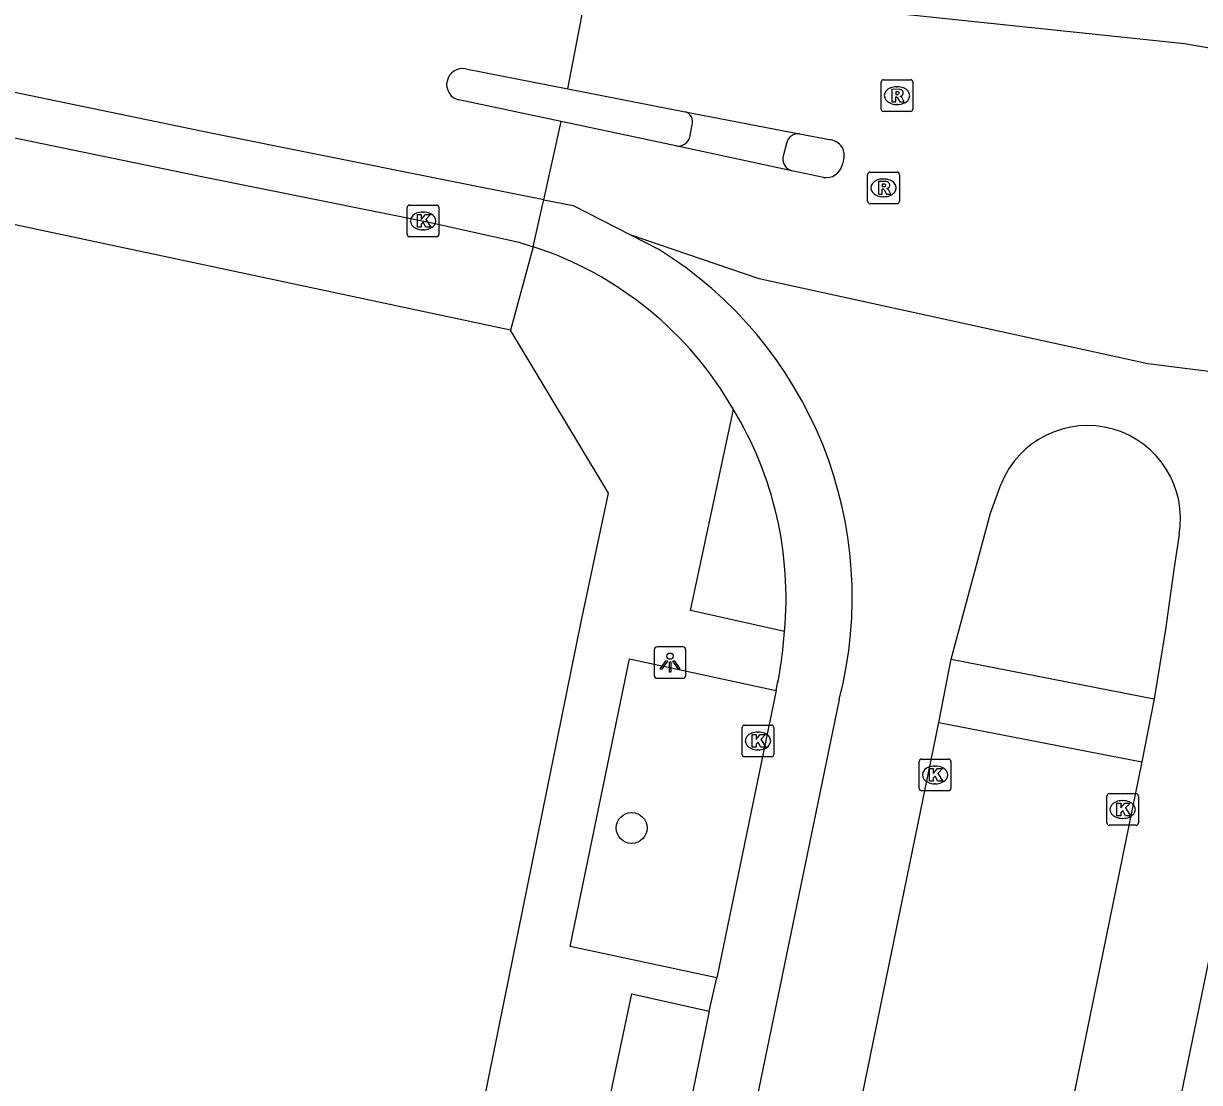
# Model space of a CAD drawing. Extents: x 157692 to 159670, y 381454 to 383289.
# Drawn here: x 158601.14 to 158638.27, y 382651.34 to 382684.78 of the extents above; entities that cross this region are included whole.
import ezdxf

# ---------------------------------------------------------------- set-up
doc = ezdxf.new("R2010")
doc.units = 0
for name, color, linetype in [('IMGEO_Boom', 7, 'Continuous'), ('IMGEO_Kolk', 7, 'Continuous'), ('IMGEO_Lichtpunt', 7, 'Continuous'), ('IMGEO_Rijbaan_lokaal_gesloten', 7, 'Continuous'), ('IMGEO_Rijbaan_lokaal_open', 7, 'Continuous'), ('IMGEO_Rioolput', 7, 'Continuous'), ('IMGEO_Voetpad_open', 7, 'Continuous')]:
    doc.layers.add(name, color=color, linetype=linetype)

msp = doc.modelspace()

# ---------------------------------------------------------------- linework, layer by layer
at = {"layer": 'IMGEO_Boom'}
msp.add_circle((158620.341, 382659.379), 0.489, dxfattribs=at)
at = {"layer": 'IMGEO_Kolk'}
for p, q in [((158613.252, 382678.124), (158613.252, 382678.976)), ((158613.327, 382679.05), (158614.179, 382679.05)), ((158613.74, 382678.83), (158613.765, 382678.83)), ((158614.253, 382678.976), (158614.253, 382678.124)), ((158614.179, 382678.05), (158613.327, 382678.05)), ((158613.763, 382678.27), (158613.738, 382678.27)), ((158623.829, 382661.701), (158623.829, 382662.553)), ((158623.904, 382662.627), (158624.756, 382662.627)), ((158624.83, 382662.553), (158624.83, 382661.701)), ((158624.317, 382662.407), (158624.342, 382662.407)), ((158624.34, 382661.847), (158624.315, 382661.847)), ((158624.756, 382661.627), (158623.904, 382661.627)), ((158629.422, 382660.628), (158629.422, 382661.48)), ((158629.497, 382661.554), (158630.349, 382661.554)), ((158629.91, 382661.334), (158629.935, 382661.334)), ((158630.423, 382661.48), (158630.423, 382660.628)), ((158629.933, 382660.774), (158629.908, 382660.774)), ((158630.349, 382660.554), (158629.497, 382660.554)), ((158635.346, 382659.536), (158635.346, 382660.388)), ((158635.421, 382660.462), (158636.273, 382660.462)), ((158635.834, 382660.242), (158635.859, 382660.242)), ((158636.347, 382660.388), (158636.347, 382659.536)), ((158636.273, 382659.462), (158635.421, 382659.462)), ((158635.857, 382659.682), (158635.832, 382659.682))]:
    msp.add_line(p, q, dxfattribs=at)
for points in [[(158613.252, 382678.124), (158613.252, 382678.976)], [(158613.327, 382679.05), (158614.179, 382679.05)], [(158614.253, 382678.976), (158614.253, 382678.124)], [(158613.573, 382678.75), (158613.696, 382678.75), (158613.696, 382678.599), (158613.826, 382678.75), (158613.99, 382678.75), (158613.844, 382678.599), (158613.997, 382678.35), (158613.845, 382678.35), (158613.76, 382678.514), (158613.696, 382678.447), (158613.696, 382678.35), (158613.573, 382678.35), (158613.573, 382678.75)], [(158614.179, 382678.05), (158613.327, 382678.05)], [(158623.829, 382661.701), (158623.829, 382662.553)], [(158623.904, 382662.627), (158624.756, 382662.627)], [(158624.83, 382662.553), (158624.83, 382661.701)], [(158624.15, 382662.327), (158624.273, 382662.327), (158624.273, 382662.176), (158624.403, 382662.327), (158624.567, 382662.327), (158624.421, 382662.176), (158624.574, 382661.927), (158624.422, 382661.927), (158624.337, 382662.091), (158624.273, 382662.024), (158624.273, 382661.927), (158624.15, 382661.927), (158624.15, 382662.327)], [(158624.756, 382661.627), (158623.904, 382661.627)], [(158629.422, 382660.628), (158629.422, 382661.48)], [(158629.497, 382661.554), (158630.349, 382661.554)], [(158630.423, 382661.48), (158630.423, 382660.628)], [(158629.743, 382661.254), (158629.866, 382661.254), (158629.866, 382661.103), (158629.996, 382661.254), (158630.16, 382661.254), (158630.014, 382661.103), (158630.167, 382660.854), (158630.015, 382660.854), (158629.93, 382661.018), (158629.866, 382660.951), (158629.866, 382660.854), (158629.743, 382660.854), (158629.743, 382661.254)], [(158630.349, 382660.554), (158629.497, 382660.554)], [(158635.346, 382659.536), (158635.346, 382660.388)], [(158635.421, 382660.462), (158636.273, 382660.462)], [(158636.347, 382660.388), (158636.347, 382659.536)], [(158635.667, 382660.162), (158635.79, 382660.162), (158635.79, 382660.011), (158635.92, 382660.162), (158636.084, 382660.162), (158635.938, 382660.011), (158636.091, 382659.762), (158635.939, 382659.762), (158635.854, 382659.926), (158635.79, 382659.859), (158635.79, 382659.762), (158635.667, 382659.762), (158635.667, 382660.162)], [(158636.273, 382659.462), (158635.421, 382659.462)]]:
    msp.add_lwpolyline(points, dxfattribs=at)
for centre, start, end in [((158613.329, 382678.974), 91.552, 178.448), ((158613.329, 382678.974), 91.552, 178.448), ((158614.177, 382678.974), 1.552, 88.448), ((158614.177, 382678.974), 1.552, 88.448), ((158613.329, 382678.126), 181.552, 268.448), ((158613.329, 382678.126), 181.552, 268.448), ((158614.177, 382678.126), 271.552, 358.448), ((158614.177, 382678.126), 271.552, 358.448), ((158623.906, 382662.551), 91.552, 178.448), ((158623.906, 382662.551), 91.552, 178.448), ((158624.754, 382662.551), 1.552, 88.448), ((158624.754, 382662.551), 1.552, 88.448), ((158623.906, 382661.703), 181.552, 268.448), ((158623.906, 382661.703), 181.552, 268.448), ((158624.754, 382661.703), 271.552, 358.448), ((158624.754, 382661.703), 271.552, 358.448), ((158629.499, 382661.478), 91.552, 178.448), ((158629.499, 382661.478), 91.552, 178.448), ((158630.347, 382661.478), 1.552, 88.448), ((158630.347, 382661.478), 1.552, 88.448), ((158629.499, 382660.63), 181.552, 268.448), ((158629.499, 382660.63), 181.552, 268.448), ((158630.347, 382660.63), 271.552, 358.448), ((158630.347, 382660.63), 271.552, 358.448), ((158635.423, 382660.386), 91.552, 178.448), ((158635.423, 382660.386), 91.552, 178.448), ((158636.271, 382660.386), 1.552, 88.448), ((158636.271, 382660.386), 1.552, 88.448), ((158635.423, 382659.538), 181.552, 268.448), ((158635.423, 382659.538), 181.552, 268.448), ((158636.271, 382659.538), 271.552, 358.448), ((158636.271, 382659.538), 271.552, 358.448)]:
    msp.add_arc(centre, 0.0765, start, end, dxfattribs=at)
for centre, major_axis, ratio, start_param, end_param in [((158613.739, 382678.55), (-0.387, 0.002), 0.722429, 4.712389, 7.853982), ((158613.764, 382678.55), (-0.39, 0.002), 0.717154, 1.570796, 4.712389), ((158624.316, 382662.127), (-0.387, 0.002), 0.722429, 4.712389, 7.853982), ((158624.341, 382662.127), (-0.39, 0.002), 0.717154, 1.570796, 4.712389), ((158629.909, 382661.054), (-0.387, 0.002), 0.722429, 4.712389, 7.853982), ((158629.934, 382661.054), (-0.39, 0.002), 0.717154, 1.570796, 4.712389), ((158635.833, 382659.962), (-0.387, 0.002), 0.722429, 4.712389, 7.853982), ((158635.858, 382659.962), (-0.39, 0.002), 0.717154, 1.570796, 4.712389)]:
    msp.add_ellipse(centre, major_axis=major_axis, ratio=ratio, start_param=start_param, end_param=end_param, dxfattribs=at)
at = {"layer": 'IMGEO_Lichtpunt'}
for p, q in [((158621.957, 382665.101), (158621.149, 382665.101)), ((158621.957, 382665.101), (158621.149, 382665.101)), ((158621.055, 382665.006), (158621.055, 382664.199)), ((158621.055, 382665.006), (158621.055, 382664.199)), ((158622.051, 382664.199), (158622.051, 382665.006)), ((158622.051, 382664.199), (158622.051, 382665.006)), ((158621.149, 382664.105), (158621.957, 382664.105)), ((158621.149, 382664.105), (158621.957, 382664.105))]:
    msp.add_line(p, q, dxfattribs=at)
for points in [[(158621.429, 382664.67), (158621.468, 382664.642), (158621.28, 382664.38), (158621.242, 382664.407), (158621.429, 382664.67)], [(158621.641, 382664.642), (158621.679, 382664.669), (158621.866, 382664.407), (158621.827, 382664.379), (158621.641, 382664.642)], [(158621.531, 382664.622), (158621.578, 382664.622), (158621.578, 382664.3), (158621.531, 382664.3), (158621.531, 382664.622)]]:
    msp.add_lwpolyline(points, dxfattribs=at)
msp.add_circle((158621.554, 382664.804), 0.0994, dxfattribs=at)
for centre, start, end in [((158621.149, 382665.006), 90, 180), ((158621.149, 382665.006), 90, 180), ((158621.957, 382665.006), 0, 90), ((158621.957, 382665.006), 0, 90), ((158621.149, 382664.199), 180, 270), ((158621.149, 382664.199), 180, 270), ((158621.957, 382664.199), 270, 0), ((158621.957, 382664.199), 270, 360)]:
    msp.add_arc(centre, 0.0946, start, end, dxfattribs=at)
at = {"layer": 'IMGEO_Rijbaan_lokaal_gesloten'}
for points in [[(158617.564, 382679.22), (158614.13, 382679.904), (158607.052, 382681.323), (158595.623, 382683.686), (158576.863, 382687.503), (158520.06, 382699.116), (158500.282, 382703.174), (158438.474, 382715.86), (158419.936, 382719.65), (158406.698, 382722.405), (158381.689, 382727.511), (158377.384, 382728.396), (158340.109, 382736.112), (158333.512, 382737.467), (158304.042, 382743.672), (158285.776, 382747.487), (158285.272, 382747.593)], [(158618.328, 382682.718), (158618.988, 382686.176)], [(158615.104, 382683.349), (158618.328, 382682.718)], [(158618.111, 382681.686), (158614.886, 382682.37)], [(158617.564, 382679.22), (158618.111, 382681.686)], [(158617.234, 382677.735), (158617.526, 382679.051), (158617.564, 382679.22)], [(158617.564, 382679.22), (158618.492, 382679.035), (158620.327, 382678.096)], [(158655.939, 382671.608), (158636.641, 382674.041), (158624.369, 382676.718), (158620.327, 382678.096)], [(158620.327, 382678.096), (158621.187, 382677.656)], [(158630.436, 382664.706), (158631.67, 382669.323), (158632.013, 382670.247)], [(158637.629, 382668.644), (158637.467, 382667.539), (158637.202, 382665.642), (158636.837, 382663.461)], [(158630.043, 382662.711), (158630.436, 382664.706)], [(158624.902, 382663.722), (158623.026, 382654.644)], [(158626.897, 382663.441), (158613.919, 382600.583), (158592.124, 382493.966), (158591.78, 382492.336)], [(158636.837, 382663.461), (158636.448, 382661.463)], [(158595.433, 382493.916), (158602.857, 382530.249), (158630.043, 382662.711)], [(158576.268, 382351.075), (158583.576, 382387.108), (158599.733, 382466.035), (158609.586, 382513.419), (158620.99, 382569.129), (158634.128, 382633.601), (158640.026, 382662.22)], [(158636.448, 382661.463), (158608.734, 382525.736), (158606.442, 382514.546), (158601.938, 382492.559)], [(158622.792, 382653.588), (158623.026, 382654.644)], [(158622.792, 382653.588), (158616.8, 382624.243)]]:
    msp.add_lwpolyline(points, dxfattribs=at)
for centre, radius, start, end in [((158615, 382682.858), 0.502, 77.988, 256.9048), ((158613.707, 382666.942), 11.355, 29.8356, 71.9051), ((158614.375, 382666.665), 12.93, 345.5601, 58.2095), ((158613.745, 382666.649), 11.471, 354.6949, 31.1999), ((158634.737, 382669.152), 2.936, 350.0274, 158.1115), ((158612.676, 382666.41), 12.518, 347.5999, 356.2345)]:
    msp.add_arc(centre, radius, start, end, dxfattribs=at)
at = {"layer": 'IMGEO_Rijbaan_lokaal_open'}
for points in [[(158429.771, 382716.221), (158444.31, 382713.255), (158500, 382701.803), (158519.779, 382697.744), (158576.583, 382686.131), (158595.342, 382682.315), (158606.815, 382679.942), (158613.99, 382678.504), (158616.776, 382677.874), (158617.234, 382677.735)], [(158658.103, 382680.071), (158652.923, 382681.525), (158637.796, 382684.139), (158621.827, 382685.83), (158620.775, 382685.908), (158618.988, 382686.176)], [(158618.328, 382682.718), (158622.029, 382681.994)], [(158622.029, 382681.994), (158625.645, 382681.299)], [(158621.734, 382680.917), (158618.111, 382681.686)], [(158625.645, 382681.299), (158626.639, 382681.107)], [(158625.398, 382680.135), (158621.734, 382680.917)], [(158627.041, 382680.522), (158626.99, 382680.31)], [(158626.395, 382679.925), (158625.398, 382680.135)]]:
    msp.add_lwpolyline(points, dxfattribs=at)
for centre, radius, start, end in [((158626.569, 382680.628), 0.484, 347.2974, 81.6947), ((158626.485, 382680.439), 0.522, 260.117, 345.6935)]:
    msp.add_arc(centre, radius, start, end, dxfattribs=at)
at = {"layer": 'IMGEO_Rioolput'}
for p, q in [((158628.22, 382682.081), (158628.22, 382682.933)), ((158628.295, 382683.007), (158629.147, 382683.007)), ((158629.221, 382682.933), (158629.221, 382682.081)), ((158628.708, 382682.787), (158628.733, 382682.787)), ((158628.731, 382682.227), (158628.706, 382682.227)), ((158629.147, 382682.007), (158628.295, 382682.007)), ((158627.794, 382679.168), (158627.794, 382680.02)), ((158627.869, 382680.094), (158628.721, 382680.094)), ((158628.282, 382679.874), (158628.307, 382679.874)), ((158628.795, 382680.02), (158628.795, 382679.168)), ((158628.305, 382679.314), (158628.28, 382679.314)), ((158628.721, 382679.094), (158627.869, 382679.094))]:
    msp.add_line(p, q, dxfattribs=at)
for points in [[(158628.22, 382682.081), (158628.22, 382682.933)], [(158628.295, 382683.007), (158629.147, 382683.007)], [(158629.221, 382682.933), (158629.221, 382682.081)], [(158628.809, 382682.705), (158628.557, 382682.707), (158628.557, 382682.307)], [(158628.735, 382682.626), (158628.681, 382682.626), (158628.681, 382682.545)], [(158628.681, 382682.545), (158628.733, 382682.545)], [(158628.557, 382682.307), (158628.681, 382682.307), (158628.681, 382682.469), (158628.692, 382682.469)], [(158628.739, 382682.44), (158628.81, 382682.307), (158628.95, 382682.307), (158628.885, 382682.433)], [(158629.147, 382682.007), (158628.295, 382682.007)], [(158627.794, 382679.168), (158627.794, 382680.02)], [(158627.869, 382680.094), (158628.721, 382680.094)], [(158628.795, 382680.02), (158628.795, 382679.168)], [(158628.383, 382679.792), (158628.131, 382679.794), (158628.131, 382679.394)], [(158628.131, 382679.394), (158628.255, 382679.394), (158628.255, 382679.556), (158628.266, 382679.556)], [(158628.309, 382679.713), (158628.255, 382679.713), (158628.255, 382679.632)], [(158628.255, 382679.632), (158628.307, 382679.632)], [(158628.313, 382679.527), (158628.384, 382679.394), (158628.524, 382679.394), (158628.459, 382679.52)], [(158628.721, 382679.094), (158627.869, 382679.094)]]:
    msp.add_lwpolyline(points, dxfattribs=at)
for centre, radius, start, end in [((158628.297, 382682.931), 0.0765, 91.552, 178.448), ((158628.297, 382682.931), 0.0765, 91.552, 178.448), ((158629.145, 382682.931), 0.0765, 1.552, 88.448), ((158629.145, 382682.931), 0.0765, 1.552, 88.448), ((158628.717, 382682.734), 0.19, 274.7715, 282.9687), ((158628.741, 382682.53), 0.0964, 77.0061, 93.1865), ((158628.755, 382682.587), 0.0378, 276.6634, 79.6772), ((158628.808, 382682.595), 0.109, 350.3612, 89.416), ((158628.806, 382682.595), 0.112, 277.5842, 350.9817), ((158628.79, 382682.38), 0.108, 29.5134, 73.7905), ((158628.691, 382682.416), 0.0533, 26.0293, 88.6989), ((158628.297, 382682.083), 0.0765, 181.552, 268.448), ((158628.297, 382682.083), 0.0765, 181.552, 268.448), ((158629.145, 382682.083), 0.0765, 271.552, 358.448), ((158629.145, 382682.083), 0.0765, 271.552, 358.448), ((158627.871, 382680.018), 0.0765, 91.552, 178.448), ((158627.871, 382680.018), 0.0765, 91.552, 178.448), ((158628.719, 382680.018), 0.0765, 1.552, 88.448), ((158628.719, 382680.018), 0.0765, 1.552, 88.448), ((158628.265, 382679.503), 0.0533, 26.0293, 88.6989), ((158628.291, 382679.821), 0.19, 274.7715, 282.9687), ((158628.315, 382679.617), 0.0964, 77.0061, 93.1865), ((158628.329, 382679.674), 0.0378, 276.6634, 79.6772), ((158628.382, 382679.682), 0.109, 350.3612, 89.416), ((158628.38, 382679.682), 0.112, 277.5842, 350.9817), ((158628.364, 382679.467), 0.108, 29.5134, 73.7905), ((158627.871, 382679.17), 0.0765, 181.552, 268.448), ((158627.871, 382679.17), 0.0765, 181.552, 268.448), ((158628.719, 382679.17), 0.0765, 271.552, 358.448), ((158628.719, 382679.17), 0.0765, 271.552, 358.448)]:
    msp.add_arc(centre, radius, start, end, dxfattribs=at)
for centre, major_axis, ratio, start_param, end_param in [((158628.707, 382682.507), (-0.387, 0.002), 0.722429, 4.712389, 7.853982), ((158628.732, 382682.507), (-0.39, 0.002), 0.717154, 1.570796, 4.712389), ((158628.281, 382679.594), (-0.387, 0.002), 0.722429, 4.712389, 7.853982), ((158628.306, 382679.594), (-0.39, 0.002), 0.717154, 1.570796, 4.712389)]:
    msp.add_ellipse(centre, major_axis=major_axis, ratio=ratio, start_param=start_param, end_param=end_param, dxfattribs=at)
at = {"layer": 'IMGEO_Voetpad_open'}
for points in [[(158616.516, 382675.097), (158594.867, 382679.695), (158540.505, 382690.855), (158519.19, 382695.229), (158500, 382699.16), (158426.529, 382714.209), (158420.588, 382715.426), (158410.558, 382717.48), (158408.651, 382717.871), (158405.866, 382718.439)], [(158622.182, 382681.2), (158622.251, 382681.582)], [(158625.235, 382680.999), (158625.12, 382680.556)], [(158617.234, 382677.735), (158616.516, 382675.097)], [(158573.771, 382488.744), (158582.974, 382491.52), (158584.424, 382498.452), (158584.741, 382500), (158605.785, 382602.291), (158607.565, 382610.759), (158618.747, 382665.89), (158619.614, 382669.95), (158616.516, 382675.097)], [(158625.167, 382665.588), (158622.194, 382666.25), (158623.557, 382672.591)], [(158623.026, 382654.644), (158618.395, 382655.633), (158620.275, 382664.72), (158624.902, 382663.722)], [(158630.436, 382664.706), (158636.837, 382663.461)], [(158630.043, 382662.711), (158636.448, 382661.463)], [(158619.182, 382648.614), (158620.346, 382654.144), (158622.792, 382653.588)]]:
    msp.add_lwpolyline(points, dxfattribs=at)
for centre, radius, start, end in [((158621.95, 382681.686), 0.318, 341.0184, 75.6163), ((158621.801, 382681.306), 0.395, 260.1802, 344.3807), ((158625.604, 382680.925), 0.376, 83.6814, 168.705), ((158625.509, 382680.511), 0.392, 173.3298, 253.5464)]:
    msp.add_arc(centre, radius, start, end, dxfattribs=at)

doc.saveas('drawing.dxf')
